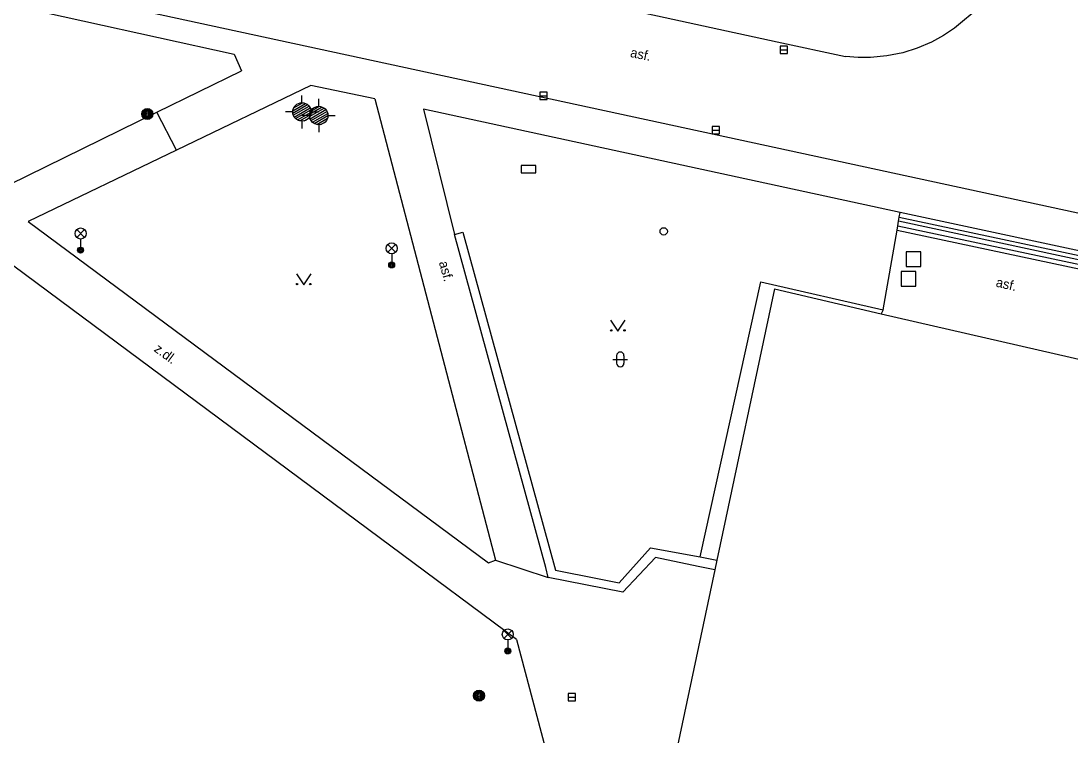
# Model space of a CAD drawing. Extents: x -598233 to -596890, y -1157848 to -1156431.
# Drawn here: x -597061.4 to -596990.1, y -1156755.5 to -1156707 of the extents above; entities that cross this region are included whole.
import ezdxf

# ---------------------------------------------------------------- set-up
doc = ezdxf.new("R2010")
doc.units = 0
for name, color, linetype in [('Level 10', 7, 'Continuous'), ('Level 11', 7, 'Continuous'), ('Level 24', 7, 'Continuous'), ('Level 26', 7, 'Continuous'), ('Level 27', 7, 'Continuous'), ('Level 28', 7, 'Continuous'), ('Level 31', 7, 'Continuous'), ('Level 33', 7, 'Continuous'), ('Level 35', 7, 'Continuous'), ('Level 36', 7, 'Continuous'), ('Level 40', 7, 'Continuous'), ('Level 5', 7, 'Continuous'), ('Level 7', 7, 'Continuous')]:
    doc.layers.add(name, color=color, linetype=linetype)

msp = doc.modelspace()

# ---------------------------------------------------------------- linework, layer by layer
at = {"layer": 'Level 10'}
for points in [[(-597179.79, -1156722.52), (-597169.57, -1156673.79), (-597164.6091, -1156674.8636), (-597100.49, -1156688.74), (-597010.0679, -1156708.376), (-597005.43, -1156709.38)], [(-596990.71, -1156685.28), (-596994.04, -1156701.56), (-596994.8, -1156703.71), (-596995.44, -1156704.92), (-596996.29, -1156706.01), (-596998.03, -1156707.45)], [(-596947.62, -1156729.14), (-596984.96, -1156721.02), (-597011.63, -1156715.26), (-597046.6, -1156707.71), (-597102.1, -1156695.7), (-597103.19, -1156700.78), (-597157.3404, -1156689.1521), (-597158.98, -1156688.8)], [(-596998.03, -1156707.45), (-596998.79, -1156707.96), (-596999.6, -1156708.4), (-597000.56, -1156708.81), (-597001.55, -1156709.12)], [(-597001.55, -1156709.12), (-597002.63, -1156709.34), (-597003.73, -1156709.44), (-597004.58, -1156709.44), (-597005.43, -1156709.38)]]:
    msp.add_lwpolyline(points, dxfattribs=at)
at = {"layer": 'Level 11'}
for points in [[(-597077.75, -1156702.42), (-597046.93, -1156709.21), (-597046.43, -1156710.35)], [(-597065.9699, -1156719.92), (-597052.17, -1156713.16), (-597046.43, -1156710.35)], [(-597037.38, -1156712.26), (-597041.71, -1156711.35), (-597050.84, -1156715.74), (-597060.89, -1156720.57)], [(-597037.38, -1156712.26), (-597029.18, -1156743.54)], [(-597034.08, -1156712.96), (-597031.9699, -1156721.46)], [(-597001.73, -1156719.9699), (-597034.08, -1156712.96)], [(-597050.84, -1156715.74), (-597052.17, -1156713.16)], [(-597001.93, -1156721.15), (-597001.88, -1156720.86), (-597001.83, -1156720.56), (-597001.78, -1156720.27), (-597001.73, -1156719.9699)], [(-596986.01, -1156723.33), (-597001.73, -1156719.9699)], [(-597060.89, -1156720.57), (-597029.67, -1156743.73), (-597029.18, -1156743.54)], [(-597001.88, -1156720.86), (-596986.2199, -1156724.2)], [(-596986.15, -1156723.9099), (-597001.83, -1156720.56)], [(-597001.78, -1156720.27), (-596986.08, -1156723.62)], [(-597002.87, -1156726.56), (-597001.93, -1156721.15)], [(-597001.93, -1156721.15), (-596986.29, -1156724.49)], [(-597027.75, -1156748.92), (-597061.88, -1156723.6)], [(-597015.29, -1156743.33), (-597011.17, -1156724.67), (-597002.87, -1156726.56)], [(-597002.87, -1156726.56), (-597003.02, -1156726.84)], [(-597029.18, -1156743.54), (-597025.6, -1156744.73)], [(-597027.75, -1156748.92), (-597023.03, -1156766.74)]]:
    msp.add_lwpolyline(points, dxfattribs=at)
at = {"layer": 'Level 24'}
msp.add_lwpolyline([(-597027.44, -1156717.27), (-597026.44, -1156717.27), (-597026.44, -1156716.77), (-597027.44, -1156716.77)], close=True, dxfattribs=at)
at = {"layer": 'Level 26'}
for points in [[(-597001.32, -1156723.63), (-597000.32, -1156723.63), (-597000.32, -1156722.63), (-597001.32, -1156722.63)], [(-597001.6599, -1156724.96), (-597000.6599, -1156724.96), (-597000.6599, -1156723.96), (-597001.6599, -1156723.96)]]:
    msp.add_lwpolyline(points, close=True, dxfattribs=at)
at = {"layer": 'Level 27'}
for p, q in [((-597009.86, -1156708.92), (-597009.36, -1156708.92)), ((-597026.18, -1156712.04), (-597025.68, -1156712.04)), ((-597014.49, -1156714.37), (-597013.99, -1156714.37)), ((-597024.25, -1156752.84), (-597023.75, -1156752.84))]:
    msp.add_line(p, q, dxfattribs=at)
for points in [[(-597009.86, -1156709.17), (-597009.36, -1156709.17), (-597009.36, -1156708.67), (-597009.86, -1156708.67)], [(-597026.18, -1156712.29), (-597025.68, -1156712.29), (-597025.68, -1156711.79), (-597026.18, -1156711.79)], [(-597014.49, -1156714.62), (-597013.99, -1156714.62), (-597013.99, -1156714.12), (-597014.49, -1156714.12)], [(-597024.25, -1156753.09), (-597023.75, -1156753.09), (-597023.75, -1156752.59), (-597024.25, -1156752.59)]]:
    msp.add_lwpolyline(points, close=True, dxfattribs=at)
at = {"layer": 'Level 28'}
msp.add_circle((-597017.77, -1156721.24), 0.25, dxfattribs=at)
at = {"layer": 'Level 31'}
for centre, radius in [((-597052.81, -1156713.28), 0.375), ((-597052.81, -1156713.28), 0.305), ((-597052.81, -1156713.28), 0.235), ((-597052.81, -1156713.28), 0.165), ((-597052.81, -1156713.28), 0.0781), ((-597030.3, -1156752.74), 0.375), ((-597030.3, -1156752.74), 0.305), ((-597030.3, -1156752.74), 0.235), ((-597030.3, -1156752.74), 0.165), ((-597030.3, -1156752.74), 0.0781)]:
    msp.add_circle(centre, radius, dxfattribs=at)
at = {"layer": 'Level 33'}
for p, q in [((-597057.605, -1156721.65), (-597057.075, -1156721.12)), ((-597057.605, -1156721.12), (-597057.075, -1156721.65)), ((-597057.34, -1156721.76), (-597057.34, -1156722.51)), ((-597036.495, -1156722.66), (-597035.965, -1156722.13)), ((-597036.495, -1156722.13), (-597035.965, -1156722.66)), ((-597036.23, -1156722.77), (-597036.23, -1156723.52)), ((-597028.615, -1156748.85), (-597028.085, -1156748.32)), ((-597028.615, -1156748.32), (-597028.085, -1156748.85)), ((-597028.35, -1156748.96), (-597028.35, -1156749.71))]:
    msp.add_line(p, q, dxfattribs=at)
for centre, radius in [((-597057.34, -1156721.385), 0.375), ((-597057.34, -1156722.51), 0.2), ((-597036.23, -1156722.395), 0.375), ((-597057.34, -1156722.51), 0.1445), ((-597057.34, -1156722.51), 0.0876), ((-597036.23, -1156723.52), 0.2), ((-597036.23, -1156723.52), 0.1445), ((-597036.23, -1156723.52), 0.0876), ((-597028.35, -1156748.585), 0.375), ((-597028.35, -1156749.71), 0.2), ((-597028.35, -1156749.71), 0.1445), ((-597028.35, -1156749.71), 0.0876)]:
    msp.add_circle(centre, radius, dxfattribs=at)
at = {"layer": 'Level 35'}
for p, q in [((-597042.32, -1156712.515), (-597042.32, -1156712.015)), ((-597041.18, -1156712.755), (-597041.18, -1156712.255)), ((-597042.94, -1156713.217), (-597041.943, -1156712.642)), ((-597042.939, -1156713.055), (-597042.084, -1156712.562)), ((-597042.905, -1156713.359), (-597041.838, -1156712.743)), ((-597042.877, -1156712.858), (-597042.286, -1156712.517)), ((-597042.841, -1156713.484), (-597041.762, -1156712.861)), ((-597042.75, -1156713.593), (-597041.713, -1156712.994)), ((-597041.8, -1156713.457), (-597040.803, -1156712.882)), ((-597041.799, -1156713.295), (-597040.944, -1156712.802)), ((-597041.765, -1156713.599), (-597040.698, -1156712.983)), ((-597041.737, -1156713.098), (-597041.146, -1156712.757)), ((-597042.945, -1156713.14), (-597043.445, -1156713.14)), ((-597042.628, -1156713.684), (-597041.695, -1156713.146)), ((-597042.46, -1156713.749), (-597041.723, -1156713.323)), ((-597042.32, -1156713.765), (-597042.32, -1156714.265)), ((-597041.805, -1156713.38), (-597042.305, -1156713.38)), ((-597042.18, -1156713.749), (-597041.863, -1156713.566)), ((-597041.701, -1156713.724), (-597040.622, -1156713.101)), ((-597041.695, -1156713.14), (-597041.195, -1156713.14)), ((-597041.61, -1156713.833), (-597040.573, -1156713.234)), ((-597041.488, -1156713.924), (-597040.555, -1156713.386)), ((-597041.32, -1156713.989), (-597040.583, -1156713.563)), ((-597040.555, -1156713.38), (-597040.055, -1156713.38)), ((-597041.18, -1156714.005), (-597041.18, -1156714.505)), ((-597041.04, -1156713.989), (-597040.723, -1156713.806))]:
    msp.add_line(p, q, dxfattribs=at)
for centre in [(-597042.32, -1156713.14), (-597041.18, -1156713.38)]:
    msp.add_circle(centre, 0.625, dxfattribs=at)
at = {"layer": 'Level 36'}
for p, q in [((-597021.216, -1156729.926), (-597020.216, -1156729.926)), ((-597020.966, -1156729.676), (-597020.966, -1156730.176)), ((-597020.466, -1156729.676), (-597020.466, -1156730.176))]:
    msp.add_line(p, q, dxfattribs=at)
for points in [[(-597042.7, -1156724.12), (-597042.2, -1156724.87), (-597041.7, -1156724.12)], [(-597021.38, -1156727.26), (-597020.88, -1156728.01), (-597020.38, -1156727.26)]]:
    msp.add_lwpolyline(points, dxfattribs=at)
for centre in [(-597042.6502, -1156724.8198), (-597041.7508, -1156724.8198), (-597021.3302, -1156727.9598), (-597020.4308, -1156727.9598)]:
    msp.add_circle(centre, 0.05, dxfattribs=at)
for centre, start, end in [((-597020.7157, -1156729.6763), 0, 180), ((-597020.7157, -1156730.1763), 180, 0)]:
    msp.add_arc(centre, 0.25, start, end, dxfattribs=at)
at = {"layer": 'Level 5'}
for points in [[(-597010.26, -1156725.14), (-597014.1599, -1156743.54)], [(-597010.26, -1156725.14), (-597003.02, -1156726.84)], [(-597003.02, -1156726.84), (-596987.7199, -1156730.35)], [(-597014.1599, -1156743.54), (-597014.31, -1156744.2)], [(-597014.31, -1156744.2), (-597017.63, -1156759.88)]]:
    msp.add_lwpolyline(points, dxfattribs=at)
at = {"layer": 'Level 7'}
for points in [[(-597031.9699, -1156721.46), (-597031.4, -1156721.29), (-597025.12, -1156744.2199), (-597022.27, -1156744.79), (-597020.79, -1156745.09), (-597018.6599, -1156742.7), (-597015.29, -1156743.33)], [(-597025.78, -1156744.05), (-597031.9699, -1156721.46)], [(-597015.42, -1156743.9699), (-597018.32, -1156743.37), (-597020.55, -1156745.7199), (-597025.6, -1156744.73), (-597025.78, -1156744.05)], [(-597015.29, -1156743.33), (-597014.1599, -1156743.54)], [(-597014.31, -1156744.2), (-597015.42, -1156743.9699)]]:
    msp.add_lwpolyline(points, dxfattribs=at)

# ---------------------------------------------------------------- texts
at = {"layer": 'Level 40'}
for s, rotation, p in [('asf.', 348.09, (-597020.08, -1156709.4)), ('asf.', 285.32, (-597033.03, -1156723.35)), ('asf.', 347, (-596995.27, -1156724.98)), ('z.dl.', 323.43, (-597052.41, -1156729.33))]:
    msp.add_text(s, height=0.65, rotation=rotation, dxfattribs=at).set_placement(p)

doc.saveas('drawing.dxf')
